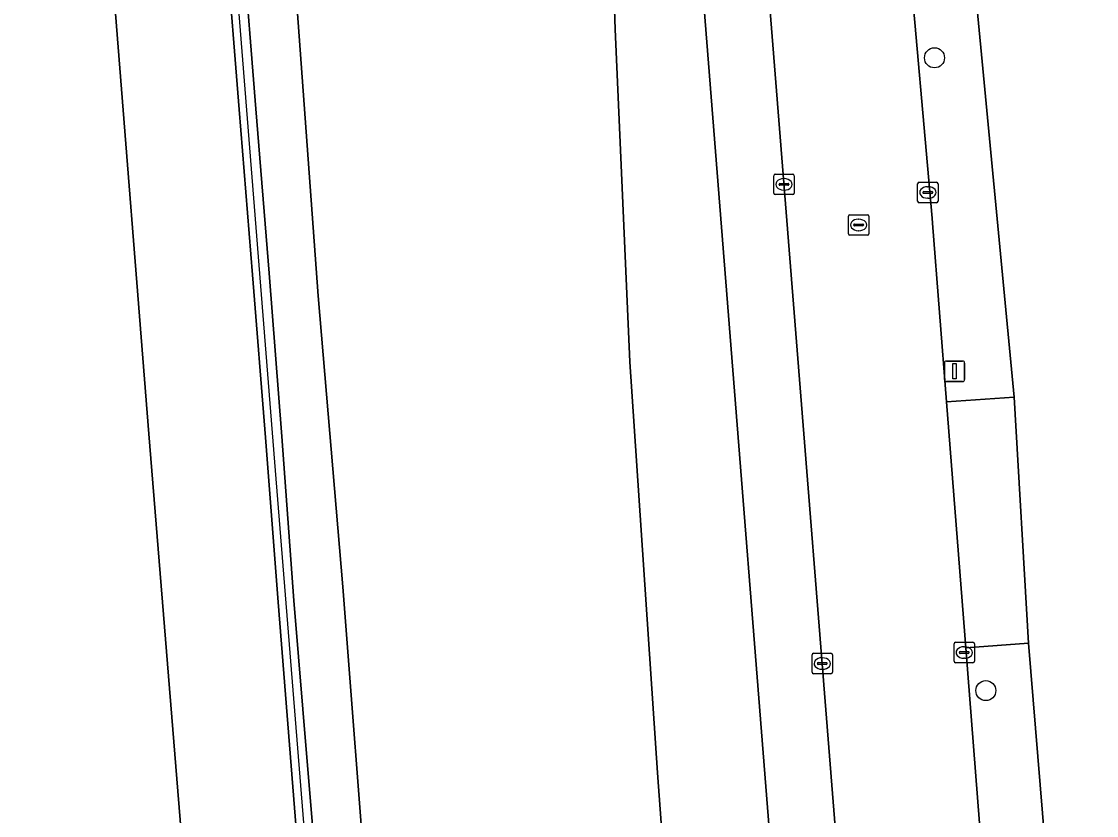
# Model space of a CAD drawing. Extents: x 157692 to 159674, y 381452 to 383291.
# Drawn here: x 157836 to 157888.5, y 381971.7 to 382010.5 of the extents above; entities that cross this region are included whole.
import ezdxf

# ---------------------------------------------------------------- set-up
doc = ezdxf.new("R2010")
doc.units = 0
for name, color, linetype in [('IMGEO_Berm_groen', 7, 'Continuous'), ('IMGEO_Boom', 7, 'Continuous'), ('IMGEO_Erf', 7, 'Continuous'), ('IMGEO_Geluidsscherm', 7, 'Continuous'), ('IMGEO_Kolk', 7, 'Continuous'), ('IMGEO_Lichtmast', 7, 'Continuous'), ('IMGEO_Muur', 7, 'Continuous'), ('IMGEO_Parkeervlak_open', 7, 'Continuous'), ('IMGEO_Rijbaan_autosnelweg', 7, 'Continuous'), ('IMGEO_Rijbaan_autoweg', 7, 'Continuous'), ('IMGEO_Rijbaan_lokaal_open', 7, 'Continuous'), ('IMGEO_Rioolput', 7, 'Continuous'), ('IMGEO_Voetpad_open', 7, 'Continuous')]:
    doc.layers.add(name, color=color, linetype=linetype)

msp = doc.modelspace()

# ---------------------------------------------------------------- linework, layer by layer
at = {"layer": 'IMGEO_Berm_groen'}
for points in [[(157852.893, 381967.017), (157851.661, 381982.875), (157850.454, 381997.098), (157849.294, 382013.144), (157848.218, 382027.21), (157846.764, 382044.551), (157845.628, 382058.982), (157844.401, 382075.127), (157843.223, 382089.187), (157842.154, 382103.519), (157841.099, 382118.344), (157839.916, 382132.137), (157839.029, 382146.111), (157838.039, 382160.119), (157837.195, 382172.519)], [(157863.082, 382054.797), (157863.405, 382041.04), (157864.073, 382031.981), (157864.55, 382022.12), (157864.579, 382021.741), (157864.974, 382010.131), (157865.685, 381993.873), (157867.046, 381973.804), (157868.509, 381953.819)], [(157849.773, 381966.147), (157849.143, 381974.137), (157848.513, 381982.127), (157847.881, 381990.178), (157847.253, 381998.127), (157846.599, 382006.198), (157845.97, 382014.167), (157845.36, 382022.178), (157844.709, 382030.188), (157844.096, 382038.24), (157843.468, 382046.21), (157842.853, 382054.303)], [(157843.65, 382054.325), (157844.283, 382046.273), (157844.912, 382038.304), (157845.524, 382030.252), (157846.154, 382022.262), (157846.786, 382014.231), (157847.415, 382006.241), (157848.067, 381998.211), (157848.677, 381990.22), (157849.266, 381982.208), (157849.94, 381974.159), (157850.612, 381966.151)], [(157837.429, 382050.481), (157838.88, 382032.355), (157840.469, 382011.925), (157842.19, 381990.362), (157843.869, 381969.698)], [(157874.243, 381949.088), (157868.692, 382019.162)]]:
    msp.add_lwpolyline(points, dxfattribs=at)
at = {"layer": 'IMGEO_Boom'}
for centre in [(157880.578, 382008.726), (157883.085, 381977.811)]:
    msp.add_circle(centre, 0.489, dxfattribs=at)
at = {"layer": 'IMGEO_Erf'}
msp.add_lwpolyline([(157875.768, 382105.479), (157875.755, 382097.986), (157876.464, 382087.116), (157878.268, 382064.633), (157878.448, 382062.387), (157885.047, 382058.968), (157888.494, 382058.282), (157887.326, 382052.352), (157883.605, 382053.086), (157879.225, 382052.703), (157879.317, 382051.562), (157880.959, 382031.099), (157882.495, 382012.836), (157884.473, 381992.148), (157885.166, 381980.124), (157887.103, 381956.606)], dxfattribs=at)
at = {"layer": 'IMGEO_Geluidsscherm'}
msp.add_lwpolyline([(157837.686, 382123.856), (157837.749, 382122.672), (157838.097, 382118.434), (157839.395, 382102.497), (157841.252, 382078.361), (157843.267, 382054.317), (157844.651, 382035.232), (157846.388, 382013.342), (157848.361, 381988.558), (157850.308, 381964.264), (157852.78, 381933.939), (157854.03, 381918.198)], dxfattribs=at)
at = {"layer": 'IMGEO_Kolk'}
for p, q in [((157872.722, 382002.116), (157872.722, 382002.968)), ((157872.797, 382003.042), (157873.649, 382003.042)), ((157873.723, 382002.968), (157873.723, 382002.116)), ((157872.981, 382002.536), (157872.981, 382002.548)), ((157873.419, 382002.499), (157873.021, 382002.499)), ((157873.024, 382002.585), (157873.422, 382002.585)), ((157873.21, 382002.822), (157873.235, 382002.822)), ((157873.465, 382002.548), (157873.465, 382002.536)), ((157879.753, 382001.721), (157879.753, 382002.573)), ((157879.828, 382002.647), (157880.68, 382002.647)), ((157880.241, 382002.427), (157880.266, 382002.427)), ((157880.754, 382002.573), (157880.754, 382001.721)), ((157873.649, 382002.042), (157872.797, 382002.042)), ((157873.233, 382002.262), (157873.208, 382002.262)), ((157880.012, 382002.141), (157880.012, 382002.153)), ((157880.45, 382002.104), (157880.052, 382002.104)), ((157880.055, 382002.19), (157880.453, 382002.19)), ((157880.264, 382001.867), (157880.239, 382001.867)), ((157880.496, 382002.153), (157880.496, 382002.141)), ((157880.68, 382001.647), (157879.828, 382001.647)), ((157881.531, 381979.247), (157881.531, 381980.099)), ((157881.606, 381980.173), (157882.458, 381980.173)), ((157882.019, 381979.953), (157882.044, 381979.953)), ((157882.532, 381980.099), (157882.532, 381979.247)), ((157874.593, 381978.71), (157874.593, 381979.562)), ((157874.668, 381979.636), (157875.52, 381979.636)), ((157875.081, 381979.416), (157875.106, 381979.416)), ((157875.594, 381979.562), (157875.594, 381978.71)), ((157881.79, 381979.667), (157881.79, 381979.679)), ((157882.228, 381979.63), (157881.83, 381979.63)), ((157881.833, 381979.716), (157882.231, 381979.716)), ((157882.042, 381979.393), (157882.017, 381979.393)), ((157882.274, 381979.679), (157882.274, 381979.667)), ((157874.852, 381979.13), (157874.852, 381979.142)), ((157875.29, 381979.093), (157874.892, 381979.093)), ((157874.895, 381979.179), (157875.293, 381979.179)), ((157875.104, 381978.856), (157875.079, 381978.856)), ((157875.336, 381979.142), (157875.336, 381979.13)), ((157882.458, 381979.173), (157881.606, 381979.173)), ((157875.52, 381978.636), (157874.668, 381978.636))]:
    msp.add_line(p, q, dxfattribs=at)
for points in [[(157872.722, 382002.116), (157872.722, 382002.968)], [(157872.797, 382003.042), (157873.649, 382003.042)], [(157873.723, 382002.968), (157873.723, 382002.116)], [(157879.753, 382001.721), (157879.753, 382002.573)], [(157879.828, 382002.647), (157880.68, 382002.647)], [(157880.754, 382002.573), (157880.754, 382001.721)], [(157873.649, 382002.042), (157872.797, 382002.042)], [(157880.68, 382001.647), (157879.828, 382001.647)], [(157881.531, 381979.247), (157881.531, 381980.099)], [(157881.606, 381980.173), (157882.458, 381980.173)], [(157882.532, 381980.099), (157882.532, 381979.247)], [(157874.593, 381978.71), (157874.593, 381979.562)], [(157874.668, 381979.636), (157875.52, 381979.636)], [(157875.594, 381979.562), (157875.594, 381978.71)], [(157882.458, 381979.173), (157881.606, 381979.173)], [(157875.52, 381978.636), (157874.668, 381978.636)]]:
    msp.add_lwpolyline(points, dxfattribs=at)
for centre, radius, start, end in [((157872.799, 382002.966), 0.0765, 91.552, 178.448), ((157872.799, 382002.966), 0.0765, 91.552, 178.448), ((157873.647, 382002.966), 0.0765, 1.552, 88.448), ((157873.647, 382002.966), 0.0765, 1.552, 88.448), ((157873.021, 382002.545), 0.0403, 85.8775, 175.7526), ((157873.018, 382002.535), 0.0366, 178.938, 274.7102), ((157873.422, 382002.542), 0.043, 264.8664, 352.4533), ((157873.426, 382002.547), 0.0386, 1.7309, 96.639), ((157879.83, 382002.571), 0.0765, 91.552, 178.448), ((157879.83, 382002.571), 0.0765, 91.552, 178.448), ((157880.678, 382002.571), 0.0765, 1.552, 88.448), ((157880.678, 382002.571), 0.0765, 1.552, 88.448), ((157872.799, 382002.118), 0.0765, 181.552, 268.448), ((157872.799, 382002.118), 0.0765, 181.552, 268.448), ((157873.647, 382002.118), 0.0765, 271.552, 358.448), ((157873.647, 382002.118), 0.0765, 271.552, 358.448), ((157880.052, 382002.15), 0.0403, 85.8775, 175.7526), ((157880.049, 382002.14), 0.0366, 178.938, 274.7102), ((157880.453, 382002.147), 0.043, 264.8664, 352.4533), ((157880.457, 382002.152), 0.0386, 1.7309, 96.639), ((157879.83, 382001.723), 0.0765, 181.552, 268.448), ((157879.83, 382001.723), 0.0765, 181.552, 268.448), ((157880.678, 382001.723), 0.0765, 271.552, 358.448), ((157880.678, 382001.723), 0.0765, 271.552, 358.448), ((157881.608, 381980.097), 0.0765, 91.552, 178.448), ((157881.608, 381980.097), 0.0765, 91.552, 178.448), ((157882.456, 381980.097), 0.0765, 1.552, 88.448), ((157882.456, 381980.097), 0.0765, 1.552, 88.448), ((157874.67, 381979.56), 0.0765, 91.552, 178.448), ((157874.67, 381979.56), 0.0765, 91.552, 178.448), ((157875.518, 381979.56), 0.0765, 1.552, 88.448), ((157875.518, 381979.56), 0.0765, 1.552, 88.448), ((157881.608, 381979.249), 0.0765, 181.552, 268.448), ((157881.608, 381979.249), 0.0765, 181.552, 268.448), ((157881.83, 381979.676), 0.0403, 85.8775, 175.7526), ((157881.827, 381979.666), 0.0366, 178.938, 274.7102), ((157882.231, 381979.673), 0.043, 264.8664, 352.4533), ((157882.235, 381979.678), 0.0386, 1.7309, 96.639), ((157882.456, 381979.249), 0.0765, 271.552, 358.448), ((157882.456, 381979.249), 0.0765, 271.552, 358.448), ((157874.67, 381978.712), 0.0765, 181.552, 268.448), ((157874.67, 381978.712), 0.0765, 181.552, 268.448), ((157874.892, 381979.139), 0.0403, 85.8775, 175.7526), ((157874.889, 381979.129), 0.0366, 178.938, 274.7102), ((157875.293, 381979.136), 0.043, 264.8664, 352.4533), ((157875.297, 381979.141), 0.0386, 1.7309, 96.639), ((157875.518, 381978.712), 0.0765, 271.552, 358.448), ((157875.518, 381978.712), 0.0765, 271.552, 358.448)]:
    msp.add_arc(centre, radius, start, end, dxfattribs=at)
for centre, major_axis, ratio, start_param, end_param in [((157873.209, 382002.542), (-0.387, 0.002), 0.722429, 4.712389, 7.853982), ((157873.234, 382002.542), (-0.39, 0.002), 0.717154, 1.570796, 4.712389), ((157880.24, 382002.147), (-0.387, 0.002), 0.722429, 4.712389, 7.853982), ((157880.265, 382002.147), (-0.39, 0.002), 0.717154, 1.570796, 4.712389), ((157882.018, 381979.673), (-0.387, 0.002), 0.722429, 4.712389, 7.853982), ((157882.043, 381979.673), (-0.39, 0.002), 0.717154, 1.570796, 4.712389), ((157875.08, 381979.136), (-0.387, 0.002), 0.722429, 4.712389, 7.853982), ((157875.105, 381979.136), (-0.39, 0.002), 0.717154, 1.570796, 4.712389)]:
    msp.add_ellipse(centre, major_axis=major_axis, ratio=ratio, start_param=start_param, end_param=end_param, dxfattribs=at)
at = {"layer": 'IMGEO_Lichtmast'}
for p, q in [((157881.06, 381993.013), (157881.06, 381993.813)), ((157881.06, 381993.813), (157881.06, 381993.013)), ((157881.16, 381993.913), (157881.95, 381993.913)), ((157881.95, 381993.913), (157881.16, 381993.913)), ((157882.05, 381993.813), (157882.05, 381993.013)), ((157882.05, 381993.013), (157882.05, 381993.813)), ((157881.95, 381992.913), (157881.16, 381992.913)), ((157881.16, 381992.913), (157881.95, 381992.913))]:
    msp.add_line(p, q, dxfattribs=at)
msp.add_lwpolyline([(157881.48, 381993.788), (157881.63, 381993.788), (157881.63, 381993.038), (157881.48, 381993.038), (157881.48, 381993.788)], dxfattribs=at)
for centre, start, end in [((157881.16, 381993.813), 90, 180), ((157881.16, 381993.813), 90, 180), ((157881.95, 381993.813), 0, 90), ((157881.95, 381993.813), 360, 90), ((157881.16, 381993.013), 180, 270), ((157881.16, 381993.013), 180, 270), ((157881.95, 381993.013), 270, 0), ((157881.95, 381993.013), 270, 0)]:
    msp.add_arc(centre, 0.1, start, end, dxfattribs=at)
at = {"layer": 'IMGEO_Muur'}
for points in [[(157842.853, 382054.303), (157843.468, 382046.21), (157844.096, 382038.24), (157844.709, 382030.188), (157845.36, 382022.178), (157845.97, 382014.167), (157846.599, 382006.198), (157847.253, 381998.127), (157847.881, 381990.178), (157848.513, 381982.127), (157849.143, 381974.137), (157849.773, 381966.147)], [(157850.612, 381966.151), (157849.94, 381974.159), (157849.266, 381982.208), (157848.677, 381990.22), (157848.067, 381998.211), (157847.415, 382006.241), (157846.786, 382014.231), (157846.154, 382022.262), (157845.524, 382030.252), (157844.912, 382038.304), (157844.283, 382046.273), (157843.65, 382054.325)]]:
    msp.add_lwpolyline(points, dxfattribs=at)
at = {"layer": 'IMGEO_Parkeervlak_open'}
for points in [[(157879.41, 381924.908), (157877.712, 381946.227), (157871.576, 382023.267)], [(157868.692, 382019.162), (157874.243, 381949.088), (157875.834, 381929.01)]]:
    msp.add_lwpolyline(points, dxfattribs=at)
at = {"layer": 'IMGEO_Rijbaan_autosnelweg'}
msp.add_lwpolyline([(157843.869, 381969.698), (157842.19, 381990.362), (157840.469, 382011.925), (157838.88, 382032.355), (157837.429, 382050.481), (157837.35, 382051.472), (157837.107, 382054.498), (157836.787, 382058.791), (157836.729, 382059.565), (157836.204, 382066.588), (157835.083, 382080.205), (157833.856, 382095.566), (157832.275, 382115.81), (157830.863, 382134.102), (157829.237, 382153.889), (157828.96, 382157.468), (157828.055, 382168.329)], dxfattribs=at)
at = {"layer": 'IMGEO_Rijbaan_autoweg'}
for points in [[(157837.195, 382172.519), (157838.039, 382160.119), (157839.029, 382146.111), (157839.916, 382132.137), (157841.099, 382118.344), (157842.154, 382103.519), (157843.223, 382089.187), (157844.401, 382075.127), (157845.628, 382058.982), (157846.764, 382044.551), (157848.218, 382027.21), (157849.294, 382013.144), (157850.454, 381997.098), (157851.661, 381982.875), (157852.893, 381967.017)], [(157868.509, 381953.819), (157867.046, 381973.804), (157865.685, 381993.873), (157864.974, 382010.131), (157864.579, 382021.741), (157864.55, 382022.12), (157864.073, 382031.981), (157863.405, 382041.04), (157863.082, 382054.797)]]:
    msp.add_lwpolyline(points, dxfattribs=at)
at = {"layer": 'IMGEO_Rijbaan_lokaal_open'}
for points in [[(157876.98, 382166.191), (157875.281, 382157.955), (157873.582, 382149.701), (157871.426, 382139.303), (157869.408, 382129.429), (157868.022, 382122.573), (157867.045, 382117.03), (157866.439, 382112.482), (157866.047, 382108.426), (157865.866, 382105.246), (157865.775, 382100.358), (157865.914, 382095.666), (157866.108, 382093.059), (157866.641, 382085.477), (157867.158, 382079.552), (157867.661, 382073.221), (157868.329, 382065.166), (157868.821, 382059.387), (157869.622, 382049.165), (157870.47, 382038.411), (157870.986, 382031.847), (157871.576, 382023.267), (157877.712, 381946.227)], [(157883.895, 381956.925), (157882.102, 381979.909), (157881.168, 381991.916), (157880.48, 382000.654), (157880.461, 382000.889), (157879.267, 382014.333), (157879.093, 382016.501), (157878.096, 382030.891), (157877.38, 382040.147), (157876.471, 382051.324)]]:
    msp.add_lwpolyline(points, dxfattribs=at)
at = {"layer": 'IMGEO_Rioolput'}
for p, q in [((157876.37, 382000.134), (157876.37, 382000.986)), ((157876.445, 382001.06), (157877.297, 382001.06)), ((157876.858, 382000.84), (157876.883, 382000.84)), ((157877.371, 382000.986), (157877.371, 382000.134)), ((157876.629, 382000.554), (157876.629, 382000.566)), ((157877.067, 382000.517), (157876.669, 382000.517)), ((157876.672, 382000.603), (157877.07, 382000.603)), ((157876.881, 382000.28), (157876.856, 382000.28)), ((157877.113, 382000.566), (157877.113, 382000.554)), ((157877.297, 382000.06), (157876.445, 382000.06))]:
    msp.add_line(p, q, dxfattribs=at)
for points in [[(157876.37, 382000.134), (157876.37, 382000.986)], [(157876.445, 382001.06), (157877.297, 382001.06)], [(157877.371, 382000.986), (157877.371, 382000.134)], [(157877.297, 382000.06), (157876.445, 382000.06)]]:
    msp.add_lwpolyline(points, dxfattribs=at)
for centre, radius, start, end in [((157876.447, 382000.984), 0.0765, 91.552, 178.448), ((157876.447, 382000.984), 0.0765, 91.552, 178.448), ((157877.295, 382000.984), 0.0765, 1.552, 88.448), ((157877.295, 382000.984), 0.0765, 1.552, 88.448), ((157876.669, 382000.563), 0.0403, 85.8775, 175.7526), ((157876.666, 382000.553), 0.0366, 178.938, 274.7102), ((157877.07, 382000.56), 0.043, 264.8664, 352.4533), ((157877.074, 382000.565), 0.0386, 1.7309, 96.639), ((157876.447, 382000.136), 0.0765, 181.552, 268.448), ((157876.447, 382000.136), 0.0765, 181.552, 268.448), ((157877.295, 382000.136), 0.0765, 271.552, 358.448), ((157877.295, 382000.136), 0.0765, 271.552, 358.448)]:
    msp.add_arc(centre, radius, start, end, dxfattribs=at)
for centre, major_axis, ratio, start_param, end_param in [((157876.857, 382000.56), (-0.387, 0.002), 0.722429, 4.712389, 7.853982), ((157876.882, 382000.56), (-0.39, 0.002), 0.717154, 1.570796, 4.712389)]:
    msp.add_ellipse(centre, major_axis=major_axis, ratio=ratio, start_param=start_param, end_param=end_param, dxfattribs=at)
at = {"layer": 'IMGEO_Voetpad_open'}
for points in [[(157880.959, 382031.099), (157879.317, 382051.562), (157876.471, 382051.324), (157877.38, 382040.147), (157878.096, 382030.891), (157879.093, 382016.501), (157879.267, 382014.333), (157880.461, 382000.889), (157880.48, 382000.654), (157881.168, 381991.916), (157884.473, 381992.148), (157882.495, 382012.836)], [(157884.473, 381992.148), (157881.168, 381991.916), (157882.102, 381979.909), (157885.166, 381980.124)], [(157885.166, 381980.124), (157882.102, 381979.909), (157883.895, 381956.925), (157884.456, 381956.304), (157887.103, 381956.606)]]:
    msp.add_lwpolyline(points, close=True, dxfattribs=at)

doc.saveas('drawing.dxf')
